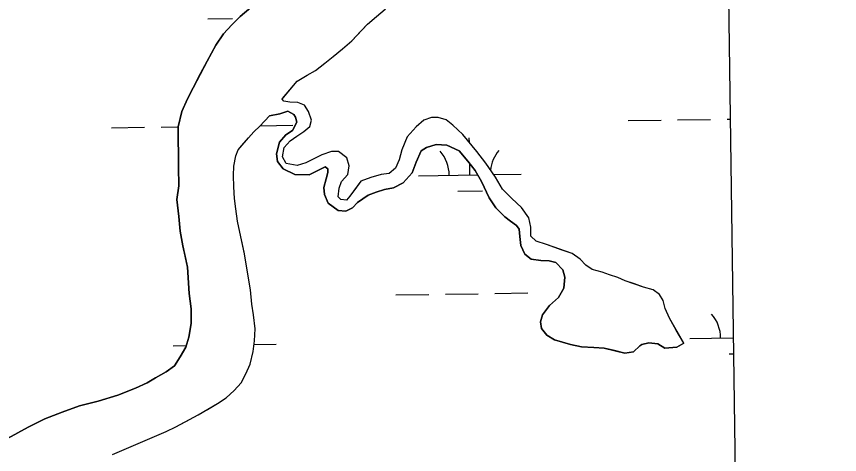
# Model space of a CAD drawing. Extents: x 3767014 to 3805179, y 361544 to 387384.
# Drawn here: x 3802261 to 3803060, y 374503 to 374928 of the extents above; entities that cross this region are included whole.
import ezdxf

# ---------------------------------------------------------------- set-up
doc = ezdxf.new("R2010")
doc.units = 0
for name, color, linetype in [('V-GRID-FRAM', 7, 'Continuous'), ('V-TOPO-SHOR', 7, 'Continuous'), ('V-WETL-SWMP', 7, 'Continuous')]:
    doc.layers.add(name, color=color, linetype=linetype)

msp = doc.modelspace()

# ---------------------------------------------------------------- linework, layer by layer
at = {"layer": 'V-GRID-FRAM'}
msp.add_lwpolyline([(3771006.872, 385146.094), (3802799.803, 385587.734), (3803060.286, 367407.215), (3771251.489, 366965.353), (3771006.872, 385146.094)], dxfattribs=at)
at = {"layer": 'V-TOPO-SHOR'}
for points in [[(3802551.181, 374875.972), (3802560.352, 374882.915), (3802568.523, 374889.444), (3802577.489, 374896.788), (3802586.65, 374904.737), (3802594.996, 374913.682), (3802601.752, 374920.799), (3802610.515, 374928.342), (3802618.884, 374935.274), (3802625.052, 374940.978), (3802632.601, 374949.109), (3802637.967, 374954.802), (3802643.523, 374961.3), (3802650.664, 374970.031), (3802657.82, 374977.355), (3802664.384, 374983.865), (3802669.948, 374989.761), (3802676.916, 374996.075), (3802683.297, 375000.776), (3802689.105, 375002.852), (3802696.953, 375002.541), (3802698.969, 375002.162), (3802712.031, 375001.804)], [(3802251.98, 374518.158), (3802271.967, 374529.248), (3802288.164, 374537.278), (3802304.987, 374543.705), (3802321.809, 374549.933), (3802340.061, 374554.365), (3802359.099, 374560.415), (3802376.316, 374567.251), (3802387.519, 374572.406), (3802395.711, 374577.327), (3802406.105, 374582.877), (3802414.082, 374588.802), (3802419.814, 374597.717), (3802425.137, 374607.027), (3802428.243, 374616.718), (3802430.507, 374629.817), (3802430.341, 374644.297), (3802428.36, 374659.157), (3802426.861, 374684.681), (3802424.526, 374695.314), (3802422.401, 374705.347), (3802419.623, 374719.595), (3802418.452, 374734.062), (3802416.654, 374750.534), (3802418.313, 374763.828), (3802418.104, 374781.926), (3802417.856, 374821.143), (3802421.51, 374835.866), (3802426.998, 374848.2), (3802432.307, 374858.919), (3802439.587, 374872.88), (3802445.887, 374884.82), (3802454.358, 374900.401), (3802461.671, 374911.548), (3802469.818, 374920.289), (3802477.973, 374928.227), (3802488.532, 374936.997)], [(3802518.685, 374847.921), (3802519.285, 374848.63), (3802533.402, 374865.311), (3802542.989, 374871.252), (3802551.181, 374875.972)], [(3802909.1, 374610.781), (3802901.725, 374623.546), (3802895.167, 374635.115), (3802891.042, 374644.706), (3802888.947, 374652.31), (3802885.265, 374658.293), (3802879.193, 374662.64), (3802869.925, 374665.346), (3802861.055, 374668.457), (3802852.186, 374671.566), (3802844.921, 374674.695), (3802836.858, 374677.415), (3802829.604, 374679.739), (3802819.938, 374682.441), (3802813.863, 374686.788), (3802808.178, 374692.345), (3802800.486, 374697.878), (3802790.807, 374701.38), (3802775.488, 374706.826), (3802765.412, 374709.925), (3802760.54, 374714.686), (3802760.437, 374723.519), (3802758.326, 374732.731), (3802751.383, 374742.691), (3802742.048, 374751.417), (3802732.707, 374760.547), (3802726.152, 374772.116), (3802716.76, 374785.662), (3802707.793, 374797.204), (3802694.356, 374813.515), (3802684.614, 374822.638), (3802678.13, 374827.783), (3802670.475, 374830.105), (3802664.05, 374830.032), (3802656.448, 374827.535), (3802648.895, 374821.025), (3802640.173, 374811.286), (3802635.096, 374798.779), (3802632.394, 374789.113), (3802628.874, 374781.041), (3802622.91, 374775.752), (3802614.89, 374774.857), (3802604.883, 374771.932), (3802595.291, 374768.209), (3802589.36, 374760.109), (3802584.614, 374753.629), (3802581.444, 374749.979), (3802575.818, 374750.317), (3802573.377, 374753.101), (3802574.084, 374761.54), (3802576.418, 374767.992), (3802582.765, 374774.891), (3802583.873, 374783.335), (3802581.778, 374790.942), (3802573.674, 374797.274), (3802566.848, 374797.194), (3802557.249, 374793.872), (3802541.678, 374786.065), (3802533.275, 374783.561), (3802522.814, 374785.447), (3802519.126, 374791.83), (3802520.627, 374801.083), (3802526.574, 374807.575), (3802532.947, 374812.067), (3802539.722, 374816.562), (3802545.69, 374821.449), (3802547.228, 374827.488), (3802544.32, 374835.889), (3802540.634, 374842.271), (3802534.182, 374844.605), (3802526.146, 374844.915), (3802520.512, 374846.055), (3802518.685, 374847.921)], [(3802354.13, 374502.638), (3802394.759, 374520.198), (3802406.166, 374524.955), (3802415.368, 374529.486), (3802425.362, 374534.831), (3802437.156, 374541.2), (3802446.346, 374546.533), (3802456.137, 374552.077), (3802464.52, 374557.803), (3802472.282, 374564.932), (3802478.833, 374572.449), (3802483.56, 374581.153), (3802487.877, 374590.453), (3802490.554, 374602.753), (3802492.043, 374613.228), (3802492.512, 374624.9), (3802490.949, 374638.355), (3802489.421, 374648.796), (3802488.057, 374662.659), (3802484.174, 374685.543), (3802482.225, 374697.788), (3802479.892, 374708.221), (3802477.559, 374718.653), (3802475.427, 374729.289), (3802473.68, 374741.337), (3802472.357, 374751.376), (3802471.827, 374762.634), (3802471.7, 374773.693), (3802471.798, 374782.745), (3802473.691, 374793.024), (3802476.04, 374798.683), (3802479.214, 374802.541), (3802485.96, 374810.461), (3802491.326, 374816.154), (3802497.095, 374821.651), (3802506.432, 374831.816)], [(3802554.208, 374778.981), (3802545.025, 374774.457), (3802530.967, 374774.699), (3802519.66, 374780.192), (3802514.358, 374787.358), (3802513.469, 374794.976), (3802516.15, 374806.252), (3802522.494, 374813.15), (3802528.87, 374817.641), (3802533.193, 374825.721), (3802531.934, 374830.525), (3802530.299, 374832.915), (3802524.235, 374836.46), (3802516.639, 374833.562), (3802506.432, 374831.816)], [(3802909.1, 374610.781), (3802902.315, 374607.088), (3802890.68, 374606.153), (3802883.809, 374610.089), (3802874.961, 374611.193), (3802868.156, 374609.509), (3802866.161, 374608.28), (3802860.204, 374602.591), (3802851.784, 374601.291), (3802841.72, 374603.584), (3802831.654, 374605.878), (3802821.609, 374606.566), (3802809.554, 374607.232), (3802799.087, 374609.519), (3802783.375, 374614.158), (3802776.096, 374618.494), (3802770.798, 374625.258), (3802769.922, 374631.673), (3802771.853, 374638.521), (3802778.576, 374647.432), (3802787.321, 374655.161), (3802792.435, 374664.457), (3802793.521, 374674.91), (3802791.43, 374682.115), (3802784.522, 374689.262), (3802778.079, 374690.794), (3802770.044, 374691.104), (3802760.792, 374692.605), (3802754.713, 374697.352), (3802750.603, 374705.739), (3802749.698, 374714.563), (3802749.214, 374721.785), (3802746.361, 374725.367), (3802740.695, 374729.317), (3802735.024, 374733.669), (3802726.492, 374742.406), (3802719.956, 374751.968), (3802712.547, 374767.945), (3802706.399, 374778.717), (3802699.067, 374787.867), (3802690.922, 374797.815), (3802678.812, 374803.297), (3802668.363, 374803.979), (3802659.162, 374801.065), (3802653.978, 374797.792), (3802648.883, 374786.893), (3802644.987, 374776.407), (3802636.265, 374766.669), (3802627.086, 374761.745), (3802618.271, 374760.037), (3802610.27, 374757.537), (3802602.27, 374754.635), (3802591.911, 374747.69), (3802587.152, 374742.414), (3802580.764, 374739.129), (3802573.127, 374739.846), (3802563.409, 374746.963), (3802560.1, 374755.358), (3802559.219, 374762.173), (3802561.531, 374770.632), (3802563.067, 374776.673), (3802563.059, 374777.476), (3802563.026, 374780.286), (3802560.595, 374782.266), (3802554.208, 374778.981)]]:
    msp.add_lwpolyline(points, dxfattribs=at)
at = {"layer": 'V-WETL-SWMP'}
for p, q in [((3802949.783, 375119.82), (3802976.093, 373283.509)), ((3802488.532, 374936.996), (3802477.973, 374928.227)), ((3802446.537, 374926.144), (3802470.534, 374926.478)), ((3802477.973, 374928.227), (3802469.817, 374920.29)), ((3802601.752, 374920.799), (3802610.515, 374928.341)), ((3802469.817, 374920.29), (3802461.671, 374911.548)), ((3802586.651, 374904.737), (3802601.752, 374920.799)), ((3802461.671, 374911.548), (3802454.357, 374900.402)), ((3802577.49, 374896.788), (3802586.651, 374904.737)), ((3802454.357, 374900.402), (3802445.888, 374884.819)), ((3802568.523, 374889.445), (3802577.49, 374896.788)), ((3802560.352, 374882.915), (3802568.523, 374889.445)), ((3802445.888, 374884.819), (3802432.307, 374858.919)), ((3802551.18, 374875.972), (3802560.352, 374882.915)), ((3802533.402, 374865.31), (3802542.988, 374871.252)), ((3802542.988, 374871.252), (3802551.18, 374875.972)), ((3802518.686, 374847.921), (3802533.402, 374865.31)), ((3802432.307, 374858.919), (3802426.999, 374848.199)), ((3802426.999, 374848.199), (3802421.509, 374835.867)), ((3802520.512, 374846.055), (3802518.686, 374847.921)), ((3802526.147, 374844.915), (3802520.512, 374846.055)), ((3802534.182, 374844.606), (3802526.147, 374844.915)), ((3802540.633, 374842.27), (3802534.182, 374844.606)), ((3802544.32, 374835.888), (3802540.633, 374842.27)), ((3802421.509, 374835.867), (3802417.856, 374821.143)), ((3802497.096, 374821.652), (3802506.432, 374831.815)), ((3802506.432, 374831.815), (3802516.64, 374833.563)), ((3802516.64, 374833.563), (3802524.236, 374836.461)), ((3802524.236, 374836.461), (3802530.3, 374832.916)), ((3802530.3, 374832.916), (3802531.933, 374830.526)), ((3802531.933, 374830.526), (3802533.193, 374825.721)), ((3802547.228, 374827.489), (3802544.32, 374835.888)), ((3802664.05, 374830.032), (3802656.449, 374827.535)), ((3802670.474, 374830.105), (3802664.05, 374830.032)), ((3802678.13, 374827.784), (3802670.474, 374830.105)), ((3802401.151, 374820.864), (3802417.856, 374821.096)), ((3802417.856, 374821.143), (3802418.104, 374781.927)), ((3802491.326, 374816.155), (3802497.096, 374821.652)), ((3802497.603, 374822.204), (3802529.138, 374822.642)), ((3802533.193, 374825.721), (3802528.869, 374817.641)), ((3802539.723, 374816.561), (3802545.691, 374821.448)), ((3802545.691, 374821.448), (3802547.228, 374827.489)), ((3802648.894, 374821.024), (3802640.172, 374811.287)), ((3802656.449, 374827.535), (3802648.894, 374821.024)), ((3802684.614, 374822.638), (3802678.13, 374827.784)), ((3802694.356, 374813.514), (3802684.614, 374822.638)), ((3802855.015, 374827.169), (3802887.012, 374827.613)), ((3802903.01, 374827.835), (3802935.007, 374828.28)), ((3802951.006, 374828.502), (3802953.956, 374828.543)), ((3802353.155, 374820.197), (3802385.152, 374820.642)), ((3802485.961, 374810.462), (3802491.326, 374816.155)), ((3802522.495, 374813.151), (3802516.149, 374806.252)), ((3802528.869, 374817.641), (3802522.495, 374813.151)), ((3802532.948, 374812.066), (3802539.723, 374816.561)), ((3802707.794, 374797.204), (3802694.356, 374813.514)), ((3802476.04, 374798.683), (3802485.961, 374810.462)), ((3802516.149, 374806.252), (3802513.468, 374794.977)), ((3802520.626, 374801.083), (3802526.575, 374807.576)), ((3802526.575, 374807.576), (3802532.948, 374812.066)), ((3802640.172, 374811.287), (3802635.095, 374798.78)), ((3802700.705, 374805.808), (3802700.643, 374810.281)), ((3802473.691, 374793.025), (3802476.04, 374798.683)), ((3802519.126, 374791.83), (3802520.626, 374801.083)), ((3802566.849, 374797.195), (3802557.25, 374793.873)), ((3802573.675, 374797.274), (3802566.849, 374797.195)), ((3802581.778, 374790.942), (3802573.675, 374797.274)), ((3802635.095, 374798.78), (3802632.395, 374789.112)), ((3802648.883, 374786.892), (3802653.979, 374797.792)), ((3802653.979, 374797.792), (3802659.161, 374801.064)), ((3802659.161, 374801.064), (3802668.364, 374803.98)), ((3802668.364, 374803.98), (3802678.812, 374803.297)), ((3802678.812, 374803.297), (3802690.921, 374797.814)), ((3802690.921, 374797.814), (3802699.066, 374787.868)), ((3802716.76, 374785.662), (3802707.794, 374797.204)), ((3802471.798, 374782.746), (3802473.691, 374793.025)), ((3802513.468, 374794.977), (3802514.358, 374787.358)), ((3802522.813, 374785.447), (3802519.126, 374791.83)), ((3802557.25, 374793.873), (3802541.679, 374786.065)), ((3802583.873, 374783.336), (3802581.778, 374790.942)), ((3802632.395, 374789.112), (3802628.873, 374781.041)), ((3802418.104, 374781.927), (3802418.312, 374763.828)), ((3802471.7, 374773.694), (3802471.798, 374782.746)), ((3802514.358, 374787.358), (3802519.66, 374780.191)), ((3802533.275, 374783.56), (3802522.813, 374785.447)), ((3802541.679, 374786.065), (3802533.275, 374783.56)), ((3802554.208, 374778.981), (3802560.595, 374782.266)), ((3802560.595, 374782.266), (3802563.027, 374780.286)), ((3802582.765, 374774.891), (3802583.873, 374783.336)), ((3802628.873, 374781.041), (3802622.91, 374775.752)), ((3802644.988, 374776.407), (3802648.883, 374786.892)), ((3802699.066, 374787.868), (3802706.399, 374778.716)), ((3802701.143, 374774.284), (3802700.987, 374785.47)), ((3802726.151, 374772.117), (3802716.76, 374785.662)), ((3802471.827, 374762.634), (3802471.7, 374773.694)), ((3802519.66, 374780.191), (3802530.967, 374774.699)), ((3802530.967, 374774.699), (3802545.024, 374774.458)), ((3802545.024, 374774.458), (3802554.208, 374778.981)), ((3802563.068, 374776.673), (3802561.531, 374770.632)), ((3802563.027, 374780.286), (3802563.068, 374776.673)), ((3802576.419, 374767.992), (3802582.765, 374774.891)), ((3802614.89, 374774.857), (3802604.884, 374771.932)), ((3802622.91, 374775.752), (3802614.89, 374774.857)), ((3802636.265, 374766.669), (3802644.988, 374776.407)), ((3802651.147, 374773.59), (3802708.867, 374774.391)), ((3802706.399, 374778.716), (3802712.546, 374767.945)), ((3802724.424, 374774.608), (3802751.138, 374774.979)), ((3802561.531, 374770.632), (3802559.219, 374762.173)), ((3802574.084, 374761.54), (3802576.419, 374767.992)), ((3802595.29, 374768.208), (3802584.615, 374753.63)), ((3802604.884, 374771.932), (3802595.29, 374768.208)), ((3802627.086, 374761.746), (3802636.265, 374766.669)), ((3802712.546, 374767.945), (3802719.956, 374751.968)), ((3802732.708, 374760.547), (3802726.151, 374772.117)), ((3802418.312, 374763.828), (3802416.654, 374750.535)), ((3802472.358, 374751.377), (3802471.827, 374762.634)), ((3802559.219, 374762.173), (3802560.1, 374755.357)), ((3802573.378, 374753.1), (3802574.084, 374761.54)), ((3802602.271, 374754.635), (3802610.269, 374757.537)), ((3802610.269, 374757.537), (3802618.271, 374760.038)), ((3802618.271, 374760.038), (3802627.086, 374761.746)), ((3802689.358, 374758.688), (3802713.356, 374759.021)), ((3802742.048, 374751.418), (3802732.708, 374760.547)), ((3802416.654, 374750.535), (3802418.452, 374734.063)), ((3802473.68, 374741.336), (3802472.358, 374751.377)), ((3802560.1, 374755.357), (3802563.409, 374746.962)), ((3802575.819, 374750.317), (3802573.378, 374753.1)), ((3802581.444, 374749.98), (3802575.819, 374750.317)), ((3802584.615, 374753.63), (3802581.444, 374749.98)), ((3802591.911, 374747.69), (3802602.271, 374754.635)), ((3802719.956, 374751.968), (3802726.491, 374742.405)), ((3802751.384, 374742.691), (3802742.048, 374751.418)), ((3802475.427, 374729.288), (3802473.68, 374741.336)), ((3802563.409, 374746.962), (3802573.127, 374739.845)), ((3802580.765, 374739.13), (3802587.152, 374742.415)), ((3802587.152, 374742.415), (3802591.911, 374747.69)), ((3802726.491, 374742.405), (3802735.024, 374733.669)), ((3802758.325, 374732.732), (3802751.384, 374742.691)), ((3802418.452, 374734.063), (3802419.623, 374719.595)), ((3802573.127, 374739.845), (3802580.765, 374739.13)), ((3802735.024, 374733.669), (3802740.695, 374729.317)), ((3802477.56, 374718.653), (3802475.427, 374729.288)), ((3802740.695, 374729.317), (3802746.362, 374725.366)), ((3802746.362, 374725.366), (3802749.214, 374721.785)), ((3802760.438, 374723.52), (3802758.325, 374732.732)), ((3802419.623, 374719.595), (3802422.401, 374705.347)), ((3802482.224, 374697.789), (3802477.56, 374718.653)), ((3802749.214, 374721.785), (3802749.698, 374714.563)), ((3802760.539, 374714.687), (3802760.438, 374723.52)), ((3802749.698, 374714.563), (3802750.602, 374705.739)), ((3802765.412, 374709.924), (3802760.539, 374714.687)), ((3802775.487, 374706.827), (3802765.412, 374709.924)), ((3802422.401, 374705.347), (3802426.861, 374684.682)), ((3802750.602, 374705.739), (3802754.714, 374697.353)), ((3802800.485, 374697.878), (3802775.487, 374706.827)), ((3802484.174, 374685.543), (3802482.224, 374697.789)), ((3802754.714, 374697.353), (3802760.792, 374692.604)), ((3802808.178, 374692.344), (3802800.485, 374697.878)), ((3802488.057, 374662.659), (3802484.174, 374685.543)), ((3802760.792, 374692.604), (3802770.045, 374691.104)), ((3802770.045, 374691.104), (3802778.079, 374690.795)), ((3802778.079, 374690.795), (3802784.522, 374689.262)), ((3802784.522, 374689.262), (3802791.43, 374682.114)), ((3802813.864, 374686.788), (3802808.178, 374692.344)), ((3802819.937, 374682.44), (3802813.864, 374686.788)), ((3802426.861, 374684.682), (3802428.36, 374659.157)), ((3802791.43, 374682.114), (3802793.52, 374674.91)), ((3802829.605, 374679.74), (3802819.937, 374682.44)), ((3802836.859, 374677.414), (3802829.605, 374679.74)), ((3802844.922, 374674.696), (3802836.859, 374677.414)), ((3802793.52, 374674.91), (3802792.435, 374664.457)), ((3802852.185, 374671.566), (3802844.922, 374674.696)), ((3802869.925, 374665.345), (3802852.185, 374671.566)), ((3802489.422, 374648.797), (3802488.057, 374662.659)), ((3802792.435, 374664.457), (3802787.322, 374655.162)), ((3802879.192, 374662.64), (3802869.925, 374665.345)), ((3802885.265, 374658.293), (3802879.192, 374662.64)), ((3802428.36, 374659.157), (3802430.341, 374644.296)), ((3802629.345, 374657.844), (3802661.342, 374658.288)), ((3802677.34, 374658.51), (3802709.337, 374658.955)), ((3802725.336, 374659.177), (3802757.333, 374659.622)), ((3802787.322, 374655.162), (3802778.576, 374647.433)), ((3802888.947, 374652.311), (3802885.265, 374658.293)), ((3802490.95, 374638.356), (3802489.422, 374648.797)), ((3802778.576, 374647.433), (3802771.852, 374638.522)), ((3802891.042, 374644.706), (3802888.947, 374652.311)), ((3802430.341, 374644.296), (3802430.507, 374629.817)), ((3802492.512, 374624.899), (3802490.95, 374638.356)), ((3802771.852, 374638.522), (3802769.922, 374631.673)), ((3802895.167, 374635.116), (3802891.042, 374644.706)), ((3802430.507, 374629.817), (3802428.243, 374616.718)), ((3802769.922, 374631.673), (3802770.799, 374625.258)), ((3802909.099, 374610.781), (3802895.167, 374635.116)), ((3802492.042, 374613.228), (3802492.512, 374624.899)), ((3802770.799, 374625.258), (3802776.097, 374618.493)), ((3802428.243, 374616.718), (3802425.136, 374607.028)), ((3802490.553, 374602.752), (3802492.042, 374613.228)), ((3802776.097, 374618.493), (3802783.374, 374614.159)), ((3802783.374, 374614.159), (3802799.088, 374609.52)), ((3802914.807, 374615.375), (3802957.002, 374615.961)), ((3802412.947, 374608.403), (3802425.633, 374608.579)), ((3802425.136, 374607.028), (3802419.813, 374597.716)), ((3802491.511, 374609.495), (3802512.937, 374609.792)), ((3802799.088, 374609.52), (3802809.554, 374607.231)), ((3802809.554, 374607.231), (3802821.609, 374606.566)), ((3802821.609, 374606.566), (3802831.655, 374605.878)), ((3802831.655, 374605.878), (3802851.785, 374601.29)), ((3802860.203, 374602.591), (3802866.161, 374608.281)), ((3802866.161, 374608.281), (3802868.155, 374609.509)), ((3802868.155, 374609.509), (3802874.962, 374611.193)), ((3802874.962, 374611.193), (3802883.809, 374610.089)), ((3802883.809, 374610.089), (3802890.68, 374606.153)), ((3802890.68, 374606.153), (3802902.315, 374607.089)), ((3802902.315, 374607.089), (3802909.099, 374610.781)), ((3802419.813, 374597.716), (3802414.082, 374588.801)), ((3802487.878, 374590.453), (3802490.553, 374602.752)), ((3802851.785, 374601.29), (3802860.203, 374602.591)), ((3802953.017, 374600.473), (3802957.223, 374600.531)), ((3802483.56, 374581.152), (3802487.878, 374590.453)), ((3802406.105, 374582.877), (3802395.71, 374577.327)), ((3802414.082, 374588.801), (3802406.105, 374582.877)), ((3802478.833, 374572.449), (3802483.56, 374581.152)), ((3802395.71, 374577.327), (3802387.52, 374572.406)), ((3802376.316, 374567.25), (3802359.098, 374560.415)), ((3802387.52, 374572.406), (3802376.316, 374567.25)), ((3802472.282, 374564.933), (3802478.833, 374572.449)), ((3802359.098, 374560.415), (3802340.06, 374554.365)), ((3802456.138, 374552.077), (3802464.52, 374557.804)), ((3802464.52, 374557.804), (3802472.282, 374564.933)), ((3802321.809, 374549.932), (3802304.986, 374543.705)), ((3802340.06, 374554.365), (3802321.809, 374549.932)), ((3802437.156, 374541.2), (3802456.138, 374552.077)), ((3802304.986, 374543.705), (3802288.165, 374537.278)), ((3802415.367, 374529.486), (3802437.156, 374541.2)), ((3802288.165, 374537.278), (3802271.966, 374529.248)), ((3802271.966, 374529.248), (3802251.98, 374518.159)), ((3802406.167, 374524.956), (3802415.367, 374529.486)), ((3802354.13, 374502.638), (3802394.758, 374520.199)), ((3802394.758, 374520.199), (3802406.167, 374524.956))]:
    msp.add_line(p, q, dxfattribs=at)
for centre, start, end in [((3802645.898, 374773.992), 0.024037, 41.567696), ((3802756.374, 374775.526), 140.024034, 174.179531), ((3802909.557, 374615.777), 0.024037, 41.567696)]:
    msp.add_arc(centre, 35.246, start, end, dxfattribs=at)

doc.saveas('drawing.dxf')
